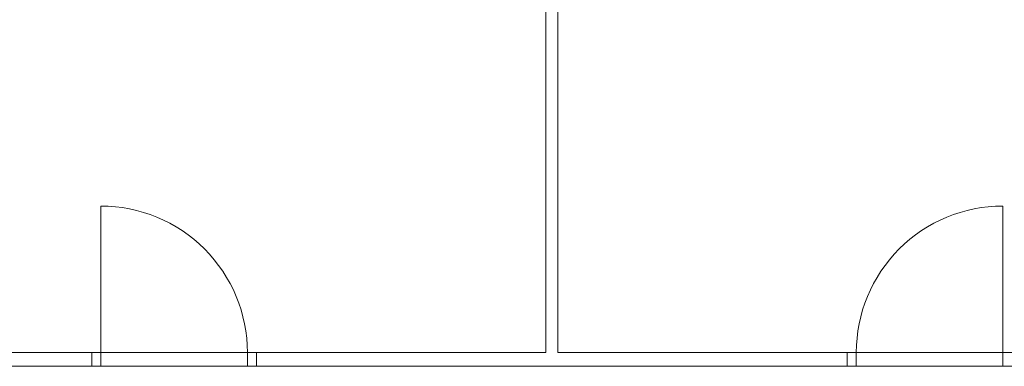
# Model space of a CAD drawing. Header units: millimetres. Extents: x 213386 to 506888, y 183055 to 450952.
# Tile 748 of 1056: x 386571 to 391947, y 337532 to 339425. Entities that reach past the tile are written whole.
import ezdxf

# ---------------------------------------------------------------- set-up
doc = ezdxf.new("R2010")
doc.units = ezdxf.units.MM
for name, color, linetype, lineweight in [('DVERE', 255, 'Continuous', 0), ('NOVA', 255, 'Continuous', 0), ('NOVÁ TENKÁ', 255, 'Continuous', 0)]:
    doc.layers.add(name, color=color, linetype=linetype, lineweight=lineweight)

msp = doc.modelspace()

# ---------------------------------------------------------------- linework, layer by layer
at = {"layer": 'DVERE'}
for points in [[(387014.1, 337607.2), (387014.1, 338407.2, -0.414214), (387814.1, 337607.2)], [(391939.1, 337607.2), (391939.1, 338407.2, 0.414214), (391139.1, 337607.2)]]:
    msp.add_lwpolyline(points, format="xyb", dxfattribs=at)
for points in [[(386964.1, 337607.2), (386964.1, 337532.2)], [(386964.1, 337607.2), (386964.1, 337532.2)], [(387864.1, 337607.2), (387864.1, 337532.2)], [(387864.1, 337607.2), (387864.1, 337532.2)], [(391089.1, 337607.2), (391089.1, 337532.2)]]:
    msp.add_lwpolyline(points, dxfattribs=at)
at = {"layer": 'NOVA'}
for points in [[(389509.1, 337607.2), (392589.1, 337607.2), (392589.1, 340132.2)], [(386364.1, 337607.2), (387499.1, 337607.2)], [(387814.1, 337607.2), (389444.1, 337607.2)], [(381514.1, 337532.2), (387499.1, 337532.2)], [(387814.1, 337532.2), (392664.1, 337532.2)]]:
    msp.add_lwpolyline(points, dxfattribs=at)
at = {"layer": 'NOVÁ TENKÁ', "ltscale": 5}
for p, q in [((389444.1, 337607.2), (389444.1, 342601.2)), ((389509.1, 337607.2), (389509.1, 342601.2))]:
    msp.add_line(p, q, dxfattribs=at)
at = {"layer": 'NOVÁ TENKÁ'}
for points in [[(387014.1, 337607.2), (387014.1, 337532.2)], [(387814.1, 337607.2), (387014.1, 337607.2)], [(387014.1, 337607.2), (387014.1, 337532.2)], [(387814.1, 337607.2), (387014.1, 337607.2)], [(387814.1, 337607.2), (387814.1, 337532.2)], [(387814.1, 337607.2), (387814.1, 337532.2)], [(391139.1, 337607.2), (391139.1, 337532.2)], [(391939.1, 337607.2), (391139.1, 337607.2)], [(391939.1, 337607.2), (391939.1, 337532.2)], [(387014.1, 337532.2), (387814.1, 337532.2)], [(387014.1, 337532.2), (387814.1, 337532.2)], [(391139.1, 337532.2), (391939.1, 337532.2)]]:
    msp.add_lwpolyline(points, dxfattribs=at)

doc.saveas('drawing.dxf')
